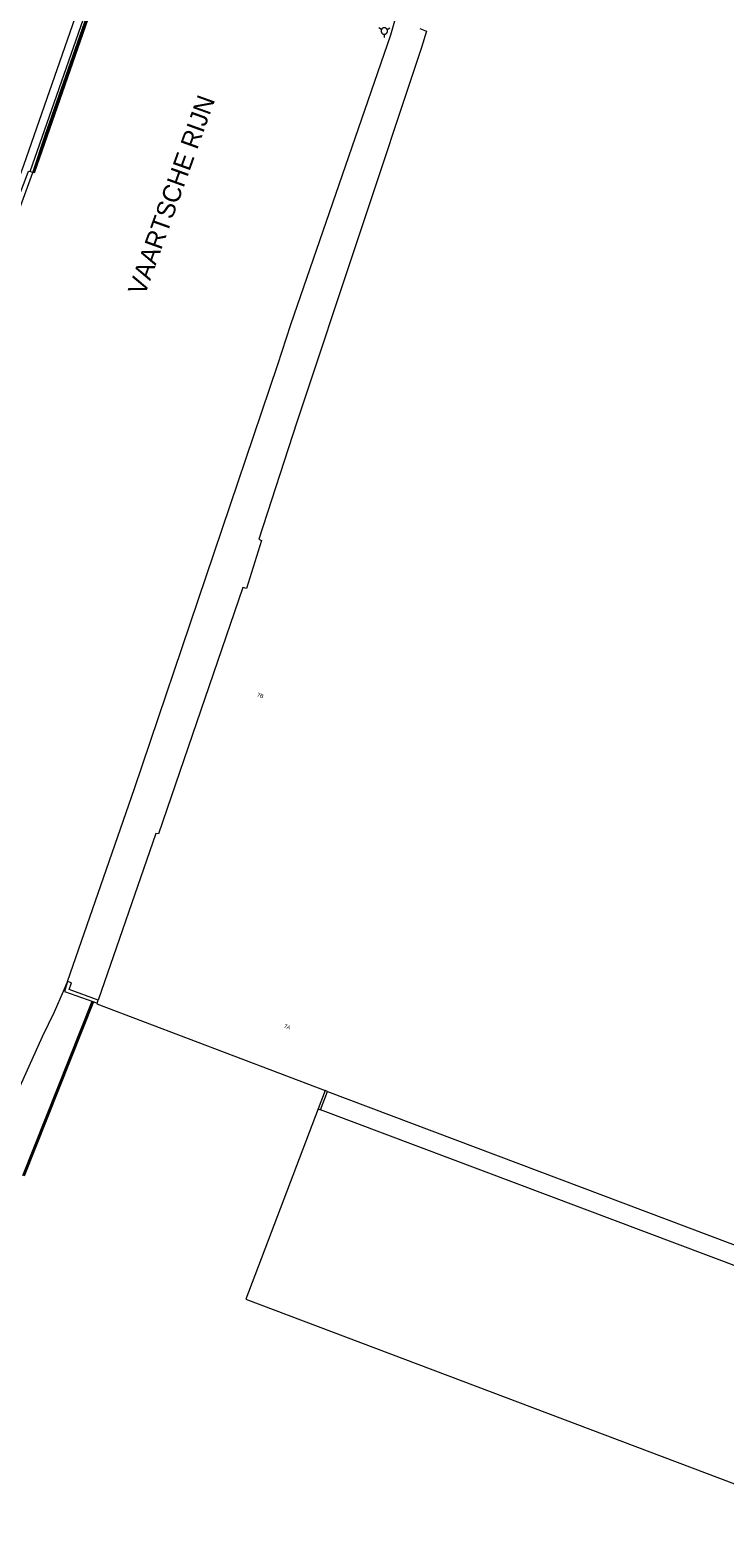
# Model space of a CAD drawing. Header units: metres. Extents: x 135779 to 137489, y 452643 to 455118.
# Tile 268 of 489: x 136684 to 136738, y 453999 to 454115. Entities that reach past the tile are written whole.
import ezdxf
from ezdxf.enums import TextEntityAlignment as Align

# ---------------------------------------------------------------- set-up
doc = ezdxf.new("R2010")
doc.units = ezdxf.units.M
doc.linetypes.add('DGN_Style_4', pattern=[89.853097, 44.898487, -22.449243, 0.056123, -22.449243])
for name, color, linetype, lineweight in [('KTop_BTD_Groenvoorziening', 62, 'Continuous', 13), ('KTop_NAR_Huisnummer (t)', 7, 'Continuous', 13), ('KTop_ORL_Water (t)', 7, 'Continuous', 13), ('KTop_PND_Grondvlaksituatie van BAG-pand [tachy]', 1, 'Continuous', 13), ('KTop_SHD_Damwand (l)', 1, 'Continuous', 40), ('KTop_SHD_Hek (l)', 15, 'DGN_Style_4', 40), ('KTop_SHD_Kademuur', 16, 'Continuous', 13), ('KTop_SHD_Muur', 15, 'Continuous', 13), ('KTop_WTD_Waterloop', 150, 'Continuous', 13), ('KTop_WTI_Meerpaal', 150, 'Continuous', 13)]:
    doc.layers.add(name, color=color, linetype=linetype, lineweight=lineweight)
doc.styles.add('Style-ROVU', font='ROVU.shx')
doc.styles.add('Style-ROVUCURSIEF', font='ROVUCURSIEF.shx')

# ---------------------------------------------------------------- blocks, each defined once
blk = doc.blocks.new('WTI_Meerpaal')
at = {"layer": 'KTop_WTI_Meerpaal'}
for p, q in [((-0.22, 0.13), (-0.43, 0.25)), ((0.22, 0.12), (0.43, 0.25)), ((0, -0.25), (0, -0.5))]:
    blk.add_line(p, q, dxfattribs=at)
at = {"layer": 'KTop_WTI_Meerpaal', "flags": 128}
blk.add_lwpolyline([(0.25, 0), (0.25, 0.03), (0.24, 0.05), (0.24, 0.08), (0.23, 0.1), (0.22, 0.12), (0.2, 0.15), (0.19, 0.17), (0.17, 0.19), (0.15, 0.2), (0.12, 0.22), (0.1, 0.23), (0.08, 0.24), (0.05, 0.24), (0.03, 0.25), (0, 0.25), (-0.03, 0.25), (-0.05, 0.24), (-0.08, 0.24), (-0.1, 0.23), (-0.13, 0.22), (-0.15, 0.2), (-0.17, 0.19), (-0.19, 0.17), (-0.2, 0.15), (-0.22, 0.12), (-0.23, 0.1), (-0.24, 0.08), (-0.25, 0.05), (-0.25, 0.03), (-0.25, 0), (-0.25, -0.03), (-0.25, -0.05), (-0.24, -0.08), (-0.23, -0.1), (-0.22, -0.13), (-0.2, -0.15), (-0.19, -0.17), (-0.17, -0.19), (-0.15, -0.2), (-0.13, -0.22), (-0.1, -0.23), (-0.08, -0.24), (-0.05, -0.25), (-0.03, -0.25), (0, -0.25), (0.03, -0.25), (0.05, -0.25), (0.08, -0.24), (0.1, -0.23), (0.12, -0.22), (0.15, -0.2), (0.17, -0.19), (0.19, -0.17), (0.2, -0.15), (0.22, -0.13), (0.23, -0.1), (0.24, -0.08), (0.24, -0.05), (0.25, -0.03), (0.25, 0)], dxfattribs=at)

msp = doc.modelspace()

# ---------------------------------------------------------------- linework, layer by layer
at = {"layer": 'KTop_BTD_Groenvoorziening', "flags": 128}
msp.add_lwpolyline([(136743.25, 454277.85), (136716.55, 454200), (136707.74, 454174.36), (136707.5, 454173.63), (136705.07, 454166.43), (136692.07, 454128.78), (136683.7, 454104.78), (136683.42, 454104.02), (136683.09, 454103.13)], dxfattribs=at)
at = {"layer": 'KTop_PND_Grondvlaksituatie van BAG-pand [tachy]', "flags": 128}
for points in [[(136714.28, 454115.34), (136714.77, 454115.14), (136714.4, 454113.88), (136704.79, 454085.01), (136701.86, 454075.97), (136702.07, 454075.89), (136700.89, 454072.17), (136700.61, 454072.26), (136694.12, 454053.26), (136693.92, 454053.3), (136689.46, 454040.45)], [(136689.38, 454040.22), (136689.37, 454040.17), (136706.96, 454033.47)], [(136689.38, 454040.22), (136689.46, 454040.45)], [(136707.15, 454033.4), (136706.96, 454033.47)], [(136707.15, 454033.4), (136744.66, 454019.26)], [(136706.43, 454032.08), (136700.85, 454017.4), (136738.53, 454003.15), (136740.78, 454008.91), (136742.11, 454012.29), (136744.3, 454017.81)], [(136706.43, 454032.08), (136706.62, 454032)], [(136744.11, 454017.88), (136706.62, 454032)]]:
    msp.add_lwpolyline(points, dxfattribs=at)
at = {"layer": 'KTop_SHD_Damwand (l)', "flags": 128}
msp.add_lwpolyline([(136684.47, 454104.21), (136700.85, 454151.21), (136707.57, 454170.8), (136713.42, 454188.03), (136717.61, 454200)], dxfattribs=at)
at = {"layer": 'KTop_SHD_Hek (l)', "flags": 128}
msp.add_lwpolyline([(136689.05, 454040.34), (136683.72, 454026.9)], dxfattribs=at)
at = {"layer": 'KTop_SHD_Kademuur', "flags": 128}
for points in [[(136684.22, 454104.31), (136693.34, 454130.46), (136700.34, 454150.7), (136703.53, 454159.74), (136703.43, 454159.72), (136705.68, 454166.23), (136708.1, 454173.42), (136708.36, 454174.15), (136717.24, 454200), (136751.54, 454300.05), (136761.25, 454328.1), (136762.21, 454331.19), (136766.87, 454344.9), (136773.46, 454363.48), (136804.27, 454448.72), (136804.29, 454448.78)], [(136684.47, 454104.21), (136700.85, 454151.21), (136707.57, 454170.8), (136713.42, 454188.03), (136717.61, 454200), (136751.87, 454299.93), (136761.58, 454327.98), (136762.55, 454331.07), (136767.2, 454344.78), (136773.79, 454363.36), (136804.6, 454448.6), (136804.62, 454448.65)], [(136683.49, 454102.77), (136683.9, 454103.86), (136684.08, 454104.36), (136684.22, 454104.31)], [(136684.47, 454104.21), (136684.22, 454104.31)]]:
    msp.add_lwpolyline(points, dxfattribs=at)
at = {"layer": 'KTop_SHD_Kademuur'}
msp.add_polyline3d([(136621.17, 453928.4, 2.08), (136622.51, 453932.22, 1.89), (136629.24, 453951.5, 1.1), (136633.42, 453963.1, 1.12), (136642.4, 453987.81, 1.12), (136643.24, 453990.19, 1.13), (136649.65, 454008.06, 1.12), (136656.98, 454028.3, 1.08), (136663.75, 454047.15, 1.05), (136677.2, 454084.34, 1.02), (136681.02, 454094.91, 1.02), (136684.42, 454104.25, 1.02), (136685.38, 454107.11, 1.01), (136695.37, 454135.7, 0.99)], dxfattribs=at)
at = {"layer": 'KTop_SHD_Muur', "flags": 128}
for points in [[(136687.08, 454041.8), (136686.87, 454041.12), (136689.05, 454040.34), (136689.38, 454040.22)], [(136687.11, 454041.88), (136687.08, 454041.8)], [(136689.46, 454040.45), (136687.22, 454041.27), (136687.4, 454041.77), (136687.11, 454041.88)], [(136706.96, 454033.47), (136706.43, 454032.08)], [(136706.62, 454032), (136707.15, 454033.4)]]:
    msp.add_lwpolyline(points, dxfattribs=at)
at = {"layer": 'KTop_WTD_Waterloop', "flags": 128}
for points in [[(136687.11, 454041.88), (136692.26, 454056.75), (136703.31, 454089.45), (136704.32, 454092.53), (136712.02, 454114.85), (136712.4, 454116.11), (136718.73, 454137.07), (136719.73, 454140.39)], [(136670.05, 453998.51), (136671.73, 454003.2), (136677.01, 454018.42), (136681.25, 454028.95), (136685.18, 454037.64), (136686.11, 454039.55), (136686.8, 454041.15), (136687.08, 454041.8)]]:
    msp.add_lwpolyline(points, dxfattribs=at)

# ---------------------------------------------------------------- block references
at = {"layer": 'KTop_WTI_Meerpaal'}
msp.add_blockref('WTI_Meerpaal', (136711.53, 454115.15), dxfattribs=at)

# ---------------------------------------------------------------- texts
at = {"layer": 'KTop_NAR_Huisnummer (t)', "style": 'Style-ROVU'}
for s, rotation, p in [('7B', 341.1, (136702.21, 454063.85)), ('7A', 339.1, (136704.29, 454038.3))]:
    msp.add_text(s, height=0.3, rotation=rotation, dxfattribs=at).set_placement(p, align=Align.MIDDLE_RIGHT)
at = {"layer": 'KTop_ORL_Water (t)', "style": 'Style-ROVUCURSIEF'}
msp.add_text('VAARTSCHE RIJN', height=1.4, rotation=70.2421, dxfattribs=at).set_placement((136693.05, 454094.69))

doc.saveas('drawing.dxf')
